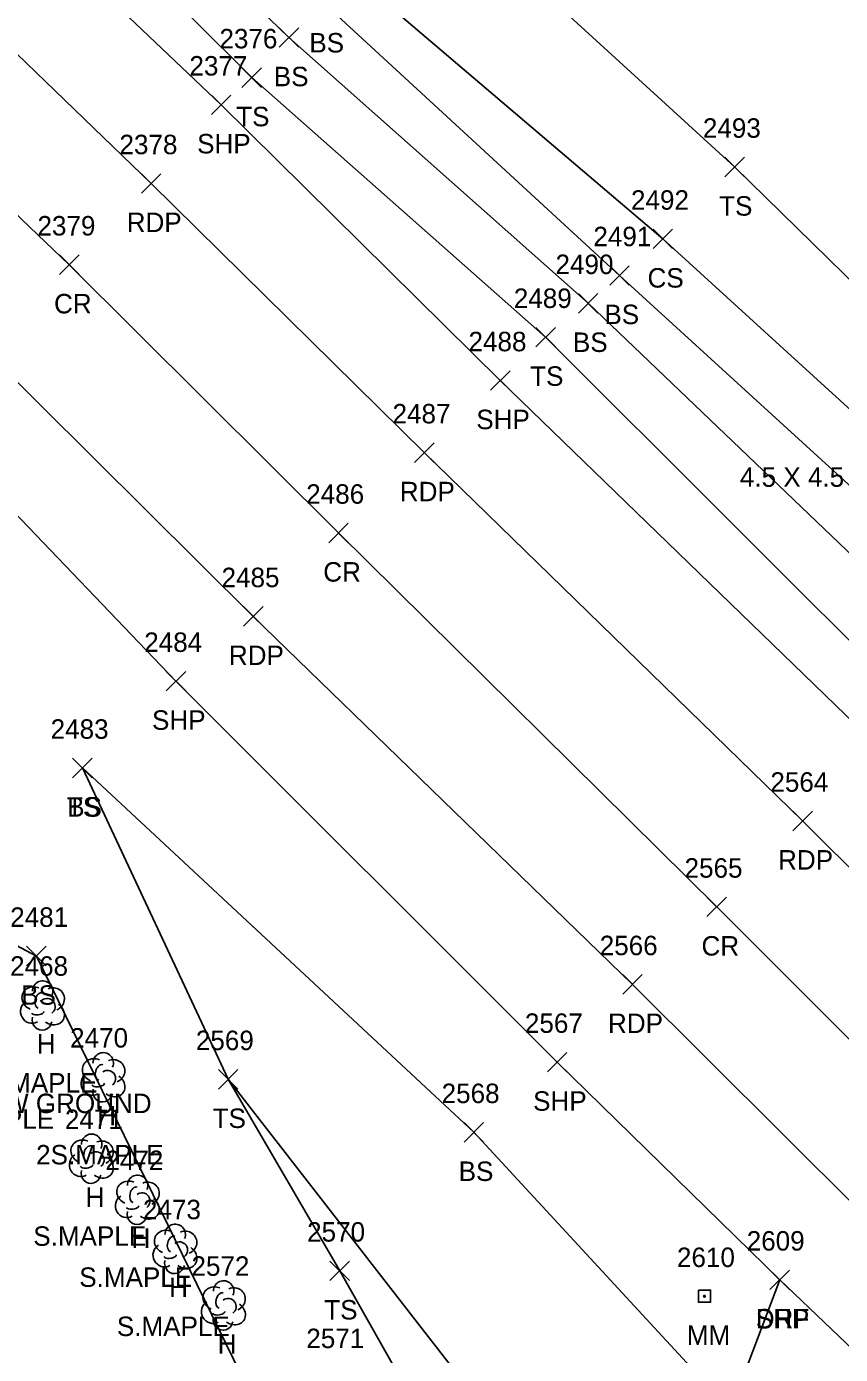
# Model space of a CAD drawing. Extents: x 1472233 to 1475777, y 540726 to 543442.
# Drawn here: x 1473688.8 to 1473772.3, y 542463.4 to 542599.7 of the extents above; entities that cross this region are included whole.
import ezdxf

# ---------------------------------------------------------------- set-up
doc = ezdxf.new("R2010")
doc.units = 0
for name, color, linetype in [('L_A', 7, 'Continuous'), ('L_C', 7, 'Continuous'), ('L_I', 7, 'Continuous'), ('L_TIC', 7, 'Continuous'), ('LELB', 7, 'Continuous'), ('LTD', 7, 'Continuous'), ('M_C', 7, 'Continuous'), ('P_A', 7, 'Continuous'), ('P_I', 7, 'Continuous'), ('P_TIC', 7, 'Continuous'), ('PET', 7, 'Continuous'), ('PRC', 7, 'Continuous'), ('PSP', 7, 'Continuous'), ('R_A', 7, 'Continuous'), ('R_I', 7, 'Continuous'), ('R_TIC', 7, 'Continuous'), ('RDF', 7, 'Continuous'), ('S_A', 7, 'Continuous'), ('S_I', 7, 'Continuous'), ('SRM', 7, 'Continuous'), ('U_C', 7, 'Continuous'), ('U_I', 7, 'Continuous')]:
    doc.layers.add(name, color=color, linetype=linetype)

msp = doc.modelspace()

# ---------------------------------------------------------------- linework, layer by layer
at = {"layer": 'L_TIC'}
for points in [[(1473714.73, 542597.61), (1473716.73, 542599.61)], [(1473716.73, 542597.61), (1473714.73, 542599.61)], [(1473710.9, 542593.5), (1473712.9, 542595.5)], [(1473712.9, 542593.5), (1473710.9, 542595.5)], [(1473760.48, 542584.32), (1473762.48, 542586.32)], [(1473762.48, 542584.32), (1473760.48, 542586.32)], [(1473753.1, 542576.93), (1473755.1, 542578.93)], [(1473755.1, 542576.93), (1473753.1, 542578.93)], [(1473748.67, 542573.18), (1473750.67, 542575.18)], [(1473750.67, 542573.18), (1473748.67, 542575.18)], [(1473745.44, 542570.32), (1473747.44, 542572.32)], [(1473747.44, 542570.32), (1473745.44, 542572.32)], [(1473741.08, 542566.84), (1473743.08, 542568.84)], [(1473743.08, 542566.84), (1473741.08, 542568.84)], [(1473693.52, 542522.59), (1473695.52, 542524.59)], [(1473695.52, 542522.59), (1473693.52, 542524.59)], [(1473693.52, 542522.59), (1473695.52, 542524.59)], [(1473695.52, 542522.59), (1473693.52, 542524.59)], [(1473688.8, 542503.27), (1473690.8, 542505.27)], [(1473690.8, 542503.27), (1473688.8, 542505.27)], [(1473708.48, 542490.61), (1473710.48, 542492.61)], [(1473710.48, 542490.61), (1473708.48, 542492.61)], [(1473708.48, 542490.61), (1473710.48, 542492.61)], [(1473710.48, 542490.61), (1473708.48, 542492.61)], [(1473733.71, 542485.17), (1473735.71, 542487.17)], [(1473735.71, 542485.17), (1473733.71, 542487.17)], [(1473719.94, 542470.94), (1473721.94, 542472.94)], [(1473721.94, 542470.94), (1473719.94, 542472.94)]]:
    msp.add_lwpolyline(points, dxfattribs=at)
at = {"layer": 'LELB'}
for points in [[(1473533.67, 542804.55), (1473552.88, 542788.13), (1473556.88, 542785.23), (1473573.99, 542766.25), (1473612.39, 542727.62), (1473636.32, 542702.27), (1473673.71, 542668.77), (1473704.07, 542641.06), (1473731.53, 542612.73), (1473761.48, 542585.32), (1473782.29, 542564.92), (1473785.92, 542561.45), (1473799.65, 542550.04), (1473837.85, 542540.63), (1473852.25, 542543.24), (1473872.66, 542564.42), (1473894.27, 542588.71), (1473912.61, 542619.34)], [(1473525.71, 542797.41), (1473571.76, 542752.99), (1473604.17, 542719.3), (1473629.42, 542695.86), (1473668.69, 542660.73), (1473695.91, 542631.66), (1473722.49, 542604.9), (1473754.1, 542577.93), (1473792.77, 542542.66), (1473824.81, 542525.66)], [(1473520.98, 542792.82), (1473566.75, 542747.64), (1473598.73, 542714.04), (1473624.71, 542692.05), (1473663.48, 542655.08), (1473691.76, 542627.35), (1473719.38, 542602.08), (1473749.67, 542574.18), (1473788.77, 542538.46), (1473824.81, 542525.66), (1473852.8, 542532.76), (1473882.6, 542548.46), (1473905.87, 542578.34), (1473927.53, 542599.64)], [(1473518.4, 542790.01), (1473563.89, 542744.47), (1473596.86, 542712.19), (1473621.23, 542688.95), (1473660.33, 542651.88), (1473689.02, 542624.42), (1473715.73, 542598.61), (1473746.44, 542571.32), (1473784.75, 542534.69), (1473817.99, 542514.69), (1473848.43, 542502.42), (1473876.97, 542512.66), (1473897.43, 542533.79), (1473923.6, 542558.96), (1473938.44, 542588.81), (1473927.53, 542599.64)], [(1473514.27, 542786.32), (1473560.24, 542740.99), (1473594.17, 542708.93), (1473617.93, 542685.84), (1473656.3, 542648.39), (1473686.09, 542620.25), (1473711.9, 542594.5), (1473742.08, 542567.84), (1473780.05, 542529.89), (1473807.97, 542506.72), (1473829.24, 542487.77), (1473845.46, 542486.06), (1473857.71, 542489.19), (1473866.44, 542494.63), (1473880.47, 542509.49), (1473900.34, 542530.71), (1473925.82, 542557.03), (1473946.47, 542580.98), (1473946.59, 542594.08), (1473931.4, 542613.43), (1473912.61, 542619.34)], [(1473694.52, 542523.59), (1473709.48, 542491.61), (1473746.58, 542443.86)], [(1473694.52, 542523.59), (1473734.71, 542486.17), (1473761.05, 542457.63)], [(1473673.23, 542513.08), (1473689.8, 542504.27), (1473712.29, 542458.24), (1473725.93, 542440.33), (1473707.67, 542408.36)], [(1473709.48, 542491.61), (1473720.94, 542471.94), (1473728.69, 542458.24), (1473732.63, 542446.14), (1473720.49, 542419.57)]]:
    msp.add_lwpolyline(points, dxfattribs=at)
at = {"layer": 'LTD'}
for p, q in [((1473690.4, 542499.25), (1473690.4, 542499.25)), ((1473690.4, 542499.25), (1473690.4, 542499.25)), ((1473696.61, 542491.87), (1473696.61, 542491.87)), ((1473696.61, 542491.87), (1473696.61, 542491.87)), ((1473695.42, 542483.51), (1473695.42, 542483.51)), ((1473695.42, 542483.51), (1473695.42, 542483.51)), ((1473700.14, 542479.29), (1473700.14, 542479.29)), ((1473700.14, 542479.29), (1473700.14, 542479.29)), ((1473704, 542474.24), (1473704, 542474.24)), ((1473704, 542474.24), (1473704, 542474.24)), ((1473708.98, 542468.43), (1473708.98, 542468.43)), ((1473708.98, 542468.43), (1473708.98, 542468.43))]:
    msp.add_line(p, q, dxfattribs=at)
for centre in [(1473690.45, 542500.68), (1473696.66, 542493.3), (1473695.47, 542484.94), (1473700.19, 542480.72), (1473704.05, 542475.68), (1473709.02, 542469.87)]:
    msp.add_arc(centre, 1.05, 335.5272, 180.9563, dxfattribs=at)
for centre, major_axis, ratio, start_param, end_param in [((1473689.61, 542499.91), (1.21, -0.51), 0.895232, 1.570796, 4.712389), ((1473691.45, 542499.83), (-1.14, -0.48), 0.949671, 1.570796, 4.712389), ((1473690.2, 542499.7), (-0.208, -0.792), 0.645439, 3.141593, 6.283185), ((1473690.9, 542499.08), (-0.5, 0.667), 0.989748, 3.141593, 6.283185), ((1473689.32, 542498.54), (0.58, -1.04), 0.959034, 3.141593, 6.283185), ((1473689.95, 542498.5), (-0.625, -0.083), 0.423636, 0, 3.141593), ((1473691.4, 542498.41), (-1.09, 0.79), 0.841452, 1.570796, 4.712389), ((1473690.4, 542497.75), (0.26, 1.06), 0.942809, 1.570796, 4.712389), ((1473695.82, 542492.53), (1.21, -0.51), 0.895232, 1.570796, 4.712389), ((1473696.4, 542492.32), (-0.208, -0.792), 0.645439, 3.141593, 6.283185), ((1473697.65, 542492.45), (-1.14, -0.48), 0.949671, 1.570796, 4.712389), ((1473695.53, 542491.16), (0.58, -1.04), 0.959034, 3.141593, 6.283185), ((1473697.11, 542491.7), (-0.5, 0.667), 0.989748, 3.141593, 6.283185), ((1473697.61, 542491.03), (-1.09, 0.79), 0.841452, 1.570796, 4.712389), ((1473696.61, 542490.37), (0.26, 1.06), 0.942809, 1.570796, 4.712389), ((1473696.15, 542491.12), (-0.625, -0.083), 0.423636, 0, 3.141593), ((1473694.63, 542484.18), (1.21, -0.51), 0.895232, 1.570796, 4.712389), ((1473695.21, 542483.97), (-0.208, -0.792), 0.645439, 3.141593, 6.283185), ((1473696.46, 542484.09), (-1.14, -0.48), 0.949671, 1.570796, 4.712389), ((1473694.34, 542482.8), (0.58, -1.04), 0.959034, 3.141593, 6.283185), ((1473695.92, 542483.34), (-0.5, 0.667), 0.989748, 3.141593, 6.283185), ((1473696.42, 542482.68), (-1.09, 0.79), 0.841452, 1.570796, 4.712389), ((1473695.42, 542482.01), (0.26, 1.06), 0.942809, 1.570796, 4.712389), ((1473694.96, 542482.76), (-0.625, -0.083), 0.423636, 0, 3.141593), ((1473699.35, 542479.96), (1.21, -0.51), 0.895232, 1.570796, 4.712389), ((1473701.18, 542479.87), (-1.14, -0.48), 0.949671, 1.570796, 4.712389), ((1473699.06, 542478.58), (0.58, -1.04), 0.959034, 3.141593, 6.283185), ((1473699.93, 542479.75), (-0.208, -0.792), 0.645439, 3.141593, 6.283185), ((1473700.64, 542479.12), (-0.5, 0.667), 0.989748, 3.141593, 6.283185), ((1473701.14, 542478.46), (-1.09, 0.79), 0.841452, 1.570796, 4.712389), ((1473700.14, 542477.79), (0.26, 1.06), 0.942809, 1.570796, 4.712389), ((1473699.68, 542478.54), (-0.625, -0.083), 0.423636, 0, 3.141593), ((1473703.21, 542474.91), (1.21, -0.51), 0.895232, 1.570796, 4.712389), ((1473703.79, 542474.7), (-0.208, -0.792), 0.645439, 3.141593, 6.283185), ((1473705.04, 542474.83), (-1.14, -0.48), 0.949671, 1.570796, 4.712389), ((1473702.92, 542473.53), (0.58, -1.04), 0.959034, 3.141593, 6.283185), ((1473704.5, 542474.08), (-0.5, 0.667), 0.989748, 3.141593, 6.283185), ((1473705, 542473.41), (-1.09, 0.79), 0.841452, 1.570796, 4.712389), ((1473704, 542472.74), (0.26, 1.06), 0.942809, 1.570796, 4.712389), ((1473703.54, 542473.49), (-0.625, -0.083), 0.423636, 0, 3.141593), ((1473708.19, 542469.1), (1.21, -0.51), 0.895232, 1.570796, 4.712389), ((1473708.77, 542468.89), (-0.208, -0.792), 0.645439, 3.141593, 6.283185), ((1473710.02, 542469.02), (-1.14, -0.48), 0.949671, 1.570796, 4.712389), ((1473707.89, 542467.72), (0.58, -1.04), 0.959034, 3.141593, 6.283185), ((1473709.48, 542468.27), (-0.5, 0.667), 0.989748, 3.141593, 6.283185), ((1473709.98, 542467.6), (-1.09, 0.79), 0.841452, 1.570796, 4.712389), ((1473708.98, 542466.93), (0.26, 1.06), 0.942809, 1.570796, 4.712389), ((1473708.52, 542467.68), (-0.625, -0.083), 0.423636, 0, 3.141593)]:
    msp.add_ellipse(centre, major_axis=major_axis, ratio=ratio, start_param=start_param, end_param=end_param, dxfattribs=at)
at = {"layer": 'P_TIC'}
for points in [[(1473707.77, 542590.71), (1473709.77, 542592.71)], [(1473709.77, 542590.71), (1473707.77, 542592.71)], [(1473700.59, 542582.63), (1473702.59, 542584.63)], [(1473702.59, 542582.63), (1473700.59, 542584.63)], [(1473692.18, 542574.28), (1473694.18, 542576.28)], [(1473694.18, 542574.28), (1473692.18, 542576.28)], [(1473736.42, 542562.39), (1473738.42, 542564.39)], [(1473738.42, 542562.39), (1473736.42, 542564.39)], [(1473728.62, 542554.98), (1473730.62, 542556.98)], [(1473730.62, 542554.98), (1473728.62, 542556.98)], [(1473719.82, 542546.73), (1473721.82, 542548.73)], [(1473721.82, 542546.73), (1473719.82, 542548.73)], [(1473711.07, 542538.16), (1473713.07, 542540.16)], [(1473713.07, 542538.16), (1473711.07, 542540.16)], [(1473703.13, 542531.51), (1473705.13, 542533.51)], [(1473705.13, 542531.51), (1473703.13, 542533.51)], [(1473767.46, 542517.15), (1473769.46, 542519.15)], [(1473769.46, 542517.15), (1473767.46, 542519.15)], [(1473758.64, 542508.32), (1473760.64, 542510.32)], [(1473760.64, 542508.32), (1473758.64, 542510.32)], [(1473749.99, 542500.36), (1473751.99, 542502.36)], [(1473751.99, 542500.36), (1473749.99, 542502.36)], [(1473742.26, 542492.38), (1473744.26, 542494.38)], [(1473744.26, 542492.38), (1473742.26, 542494.38)], [(1473765.11, 542470.02), (1473767.11, 542472.02)], [(1473767.11, 542470.02), (1473765.11, 542472.02)]]:
    msp.add_lwpolyline(points, dxfattribs=at)
at = {"layer": 'PET'}
for points in [[(1473504.62, 542776.33), (1473550.32, 542731.61), (1473584.84, 542698.3), (1473608.01, 542675.08), (1473646.67, 542637.68), (1473674.93, 542609.37), (1473701.59, 542583.63), (1473729.62, 542555.98), (1473768.46, 542518.15), (1473803.13, 542483.63), (1473835.24, 542452.12), (1473854.12, 542434.15), (1473878.03, 542410.14), (1473913.11, 542376.24), (1473951.32, 542338.39), (1473966.93, 542323.54), (1474008.37, 542283), (1474040.51, 542251.21), (1474079.09, 542215.26), (1474152.53, 542143.43), (1474186.7, 542109.47), (1474221.34, 542076.07), (1474257.17, 542041.35)], [(1473486.93, 542759.48), (1473533.41, 542713.5), (1473568.24, 542680.61), (1473591.29, 542657.02), (1473629.02, 542620.51), (1473657.65, 542592.3), (1473684.65, 542566.35), (1473712.07, 542539.16), (1473750.99, 542501.36), (1473781.95, 542470.51), (1473816.78, 542436.69), (1473836.91, 542417.28), (1473859.76, 542394.19), (1473895.18, 542360.02), (1473933.99, 542321.38), (1473950.56, 542305.13), (1473990.91, 542266.49), (1474025.14, 542233.4), (1474060.45, 542198.14), (1474133.98, 542127.35), (1474169.03, 542092.64), (1474239.7, 542023.8)]]:
    msp.add_lwpolyline(points, dxfattribs=at)
at = {"layer": 'PRC'}
msp.add_lwpolyline([(1473496.06, 542767.15), (1473541.59, 542723.23), (1473576.69, 542689.04), (1473599.45, 542666.09), (1473638, 542628.82), (1473666.22, 542601.06), (1473693.18, 542575.28), (1473720.82, 542547.73), (1473759.64, 542509.32), (1473791.5, 542477.44), (1473825.51, 542444.45), (1473844.96, 542425.29), (1473869.12, 542402.24), (1473904.25, 542367.71), (1473942.02, 542329.58), (1473959.56, 542314.37), (1473999.68, 542274.85), (1474033.6, 542242.12), (1474069.35, 542206.93), (1474143.1, 542135.36), (1474177.51, 542101.4), (1474248.4, 542032.72)], dxfattribs=at)
at = {"layer": 'PSP'}
for points in [[(1473511.53, 542783.65), (1473557.71, 542738.52), (1473591.71, 542705.85), (1473614.8, 542682.52), (1473653.25, 542645.69), (1473682.39, 542616.78), (1473708.77, 542591.71), (1473737.42, 542563.39), (1473776.1, 542525.9), (1473801.03, 542501.12), (1473821.16, 542481.55), (1473851.91, 542452.04), (1473882.06, 542422.12), (1473920.54, 542384.18), (1473958.97, 542346.58), (1473974.8, 542332.02), (1474016, 542291.37), (1474048.58, 542260.06), (1474087.68, 542221.94), (1474123.03, 542187.8), (1474161.37, 542151.41), (1474230.43, 542083.96), (1474265.44, 542049.86)], [(1473477.23, 542750.94), (1473505.7, 542725.54), (1473535.93, 542696.72), (1473560.62, 542672.69), (1473579.24, 542654.93), (1473584.38, 542649.62), (1473621.74, 542613.87), (1473650.73, 542585.54), (1473678.25, 542559.11), (1473685.14, 542552.29), (1473704.13, 542532.51), (1473743.26, 542493.38), (1473766.11, 542471.02), (1473782.02, 542455.83), (1473809.5, 542428.66), (1473828.97, 542409.61), (1473851.62, 542386.5)]]:
    msp.add_lwpolyline(points, dxfattribs=at)
at = {"layer": 'R_TIC'}
for points in [[(1473765.11, 542470.02), (1473767.11, 542472.02)], [(1473767.11, 542470.02), (1473765.11, 542472.02)]]:
    msp.add_lwpolyline(points, dxfattribs=at)
at = {"layer": 'RDF'}
msp.add_lwpolyline([(1473557.34, 542291.42), (1473602.78, 542321.48), (1473637.72, 542349.72), (1473663.06, 542367.45), (1473685.86, 542388.66), (1473707.67, 542408.36), (1473720.49, 542419.57), (1473746.58, 542443.86), (1473761.05, 542457.63), (1473766.11, 542471.02)], dxfattribs=at)
at = {"layer": 'SRM'}
msp.add_lwpolyline([(1473757.76, 542469.96), (1473759.01, 542469.96), (1473759.01, 542468.71), (1473757.76, 542468.71)], close=True, dxfattribs=at)
msp.add_circle((1473758.38, 542469.33), 0.0833, dxfattribs=at)

# ---------------------------------------------------------------- texts
at = {"layer": 'L_A'}
for s, p in [('BS', (1473717.82, 542597.08)), ('BS', (1473714.17, 542593.61)), ('TS', (1473710.31, 542589.5)), ('TS', (1473759.89, 542580.32)), ('CS', (1473752.54, 542572.93)), ('BS', (1473748.11, 542569.18)), ('BS', (1473744.88, 542566.32)), ('TS', (1473740.49, 542562.84)), ('TS', (1473692.93, 542518.59)), ('BS', (1473692.96, 542518.59)), ('BS', (1473688.24, 542499.27)), ('H', (1473689.84, 542494.25)), ('H', (1473696.04, 542486.87)), ('TS', (1473707.89, 542486.61)), ('TS', (1473707.89, 542486.61)), ('BS', (1473733.15, 542481.17)), ('H', (1473694.85, 542478.51)), ('H', (1473699.57, 542474.29)), ('H', (1473703.43, 542469.24)), ('TS', (1473719.35, 542466.94)), ('H', (1473708.41, 542463.43))]:
    msp.add_text(s, height=2, dxfattribs=at).set_placement(p)
at = {"layer": 'L_C'}
for s, p in [('S.MAPLE', (1473684.47, 542490.25)), ('S.MAPLE', (1473680.03, 542486.54)), ('2S.MAPLE', (1473689.77, 542482.87)), ('S.MAPLE', (1473689.48, 542474.51)), ('S.MAPLE', (1473694.2, 542470.29)), ('S.MAPLE', (1473698.06, 542465.24))]:
    msp.add_text(s, height=2, dxfattribs=at).set_placement(p)
at = {"layer": 'L_I'}
for s, p in [('2376', (1473708.59, 542597.5)), ('2493', (1473758.22, 542588.32)), ('2492', (1473750.84, 542580.93)), ('2491', (1473746.98, 542577.18)), ('2490', (1473743.09, 542574.32)), ('2489', (1473738.81, 542570.84)), ('2483', (1473691.26, 542526.59)), ('2483', (1473691.26, 542526.59)), ('2481', (1473687.11, 542507.27)), ('2468', (1473687.1, 542502.25)), ('2470', (1473693.26, 542494.87)), ('2569', (1473706.17, 542494.61)), ('2569', (1473706.17, 542494.61)), ('2568', (1473731.4, 542489.17)), ('2471', (1473692.73, 542486.51)), ('2472', (1473696.88, 542482.29)), ('2473', (1473700.74, 542477.24)), ('2570', (1473717.59, 542474.94)), ('2572', (1473705.72, 542471.43))]:
    msp.add_text(s, height=2, dxfattribs=at).set_placement(p)
at = {"layer": 'M_C'}
msp.add_text('4"X4" CONC BND,3" BELOW GROUND', height=2, dxfattribs=at).set_placement((1473653.75, 542488.14))
at = {"layer": 'P_A'}
for s, p in [('SHP', (1473706.3, 542586.71)), ('RDP', (1473699.07, 542578.63)), ('CR', (1473691.61, 542570.28)), ('SHP', (1473734.96, 542558.39)), ('RDP', (1473727.11, 542550.98)), ('CR', (1473719.25, 542542.73)), ('RDP', (1473709.56, 542534.16)), ('SHP', (1473701.67, 542527.51)), ('RDP', (1473765.94, 542513.15)), ('CR', (1473758.08, 542504.32)), ('RDP', (1473748.48, 542496.36)), ('SHP', (1473740.79, 542488.38)), ('SHP', (1473763.65, 542466.02))]:
    msp.add_text(s, height=2, dxfattribs=at).set_placement(p)
at = {"layer": 'P_I'}
for s, p in [('2377', (1473705.51, 542594.71)), ('2378', (1473698.33, 542586.63)), ('2379', (1473689.91, 542578.28)), ('2488', (1473734.16, 542566.39)), ('2487', (1473726.36, 542558.98)), ('2486', (1473717.5, 542550.73)), ('2485', (1473708.81, 542542.16)), ('2484', (1473700.87, 542535.51)), ('2564', (1473765.15, 542521.15)), ('2565', (1473756.34, 542512.32)), ('2566', (1473747.63, 542504.36)), ('2567', (1473739.95, 542496.38)), ('2609', (1473762.72, 542474.02))]:
    msp.add_text(s, height=2, dxfattribs=at).set_placement(p)
at = {"layer": 'R_A'}
msp.add_text('DRF', height=2, dxfattribs=at).set_placement((1473763.65, 542466.02))
at = {"layer": 'R_I'}
msp.add_text('2609', height=2, dxfattribs=at).set_placement((1473762.72, 542474.02))
at = {"layer": 'S_A'}
msp.add_text('MM', height=2, dxfattribs=at).set_placement((1473756.57, 542464.33))
at = {"layer": 'S_I'}
msp.add_text('2610', height=2, dxfattribs=at).set_placement((1473755.56, 542472.33))
at = {"layer": 'U_C'}
msp.add_text('4.5 X 4.5 METAL BOX #210', height=2, dxfattribs=at).set_placement((1473762.02, 542552.47))
at = {"layer": 'U_I'}
msp.add_text('2571', height=2, dxfattribs=at).set_placement((1473717.51, 542464))

doc.saveas('drawing.dxf')
